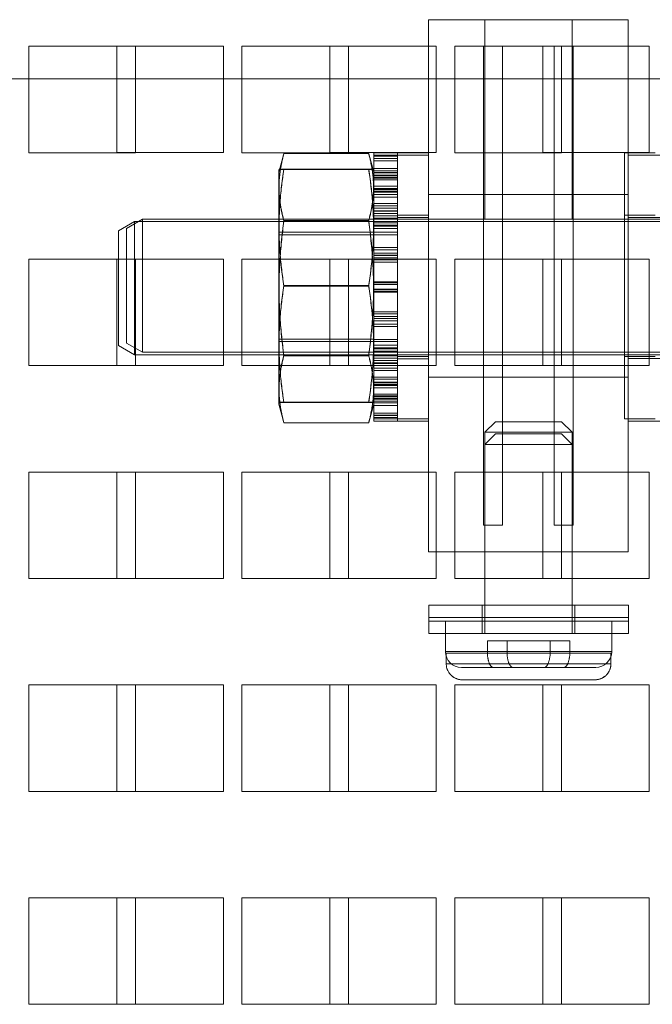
# Model space of a CAD drawing. Header units: inches. Extents: x 1 to 109, y 1 to 85.
# Tile 601 of 656: x 92.222 to 93.212, y 19.581 to 21.123. Entities that reach past the tile are written whole.
import ezdxf

# ---------------------------------------------------------------- set-up
doc = ezdxf.new("R2010")
doc.units = ezdxf.units.IN
doc.header["$MEASUREMENT"] = 0

msp = doc.modelspace()

# ---------------------------------------------------------------- linework, layer by layer
at = {"color": 7, "linetype": 'Continuous', "lineweight": 15, "ltscale": 5}
for p, q in [((93.1744, 21.1231), (92.8619, 21.1231)), ((92.8619, 21.1231), (92.8619, 20.2898)), ((92.9503, 21.1231), (92.9503, 20.8106)), ((92.9503, 21.1231), (92.9503, 20.8106)), ((93.0869, 21.1231), (92.9503, 21.1231)), ((93.0869, 21.1231), (92.9503, 21.1231)), ((93.0869, 20.8106), (93.0869, 21.1231)), ((93.0869, 20.8106), (93.0869, 21.1231)), ((93.1744, 21.1231), (93.1744, 20.2898)), ((92.2366, 21.0814), (92.2366, 20.9148)), ((92.4033, 21.0814), (92.2366, 21.0814)), ((92.3741, 21.0816), (92.5408, 21.0816)), ((92.3741, 20.9149), (92.3741, 21.0816)), ((92.4033, 20.9148), (92.4033, 21.0814)), ((92.5408, 21.0816), (92.5408, 20.9149)), ((92.57, 21.0814), (92.57, 20.9148)), ((92.7366, 21.0814), (92.57, 21.0814)), ((92.7075, 21.0816), (92.8741, 21.0816)), ((92.7075, 20.9149), (92.7075, 21.0816)), ((92.7366, 20.9148), (92.7366, 21.0814)), ((92.8741, 21.0816), (92.8741, 20.9149)), ((92.9033, 21.0814), (92.9033, 20.9148)), ((93.07, 21.0814), (92.9033, 21.0814)), ((92.9778, 21.0814), (92.9478, 21.0814)), ((92.9478, 21.0814), (92.9478, 20.3314)), ((92.9778, 21.0814), (92.9778, 20.3314)), ((93.0408, 21.0816), (93.2075, 21.0816)), ((93.0408, 20.9149), (93.0408, 21.0816)), ((93.0586, 21.0814), (93.0586, 20.3314)), ((93.0886, 21.0814), (93.0586, 21.0814)), ((93.07, 20.9148), (93.07, 21.0814)), ((93.0886, 21.0814), (93.0886, 20.3314)), ((93.2075, 21.0816), (93.2075, 20.9149)), ((91.6725, 21.0306), (96.2558, 21.0306)), ((92.2366, 20.9148), (92.4033, 20.9148)), ((92.5408, 20.9149), (92.3741, 20.9149)), ((92.57, 20.9148), (92.7366, 20.9148)), ((92.6354, 20.913), (92.6278, 20.8844)), ((92.7683, 20.9135), (92.6355, 20.9135)), ((92.8741, 20.9149), (92.7075, 20.9149)), ((92.7761, 20.8844), (92.7684, 20.913)), ((92.7761, 20.8834), (92.7761, 20.9147)), ((92.7761, 20.9147), (92.7761, 20.906)), ((92.8136, 20.9147), (92.7761, 20.9147)), ((92.7761, 20.8798), (92.7761, 20.911)), ((92.7761, 20.911), (92.7761, 20.9022)), ((92.8136, 20.911), (92.7761, 20.911)), ((92.7761, 20.8899), (92.7761, 20.9092)), ((92.7761, 20.8788), (92.7761, 20.9092)), ((92.8136, 20.9092), (92.7761, 20.9092)), ((92.7761, 20.906), (92.7761, 20.876)), ((92.8136, 20.906), (92.7761, 20.906)), ((92.7761, 20.9056), (92.7761, 20.8752)), ((92.7761, 20.8863), (92.7761, 20.9056)), ((92.8136, 20.9056), (92.7761, 20.9056)), ((92.8619, 20.9148), (92.8136, 20.9148)), ((92.8136, 20.9148), (92.8136, 20.4981)), ((92.8136, 20.8834), (92.8136, 20.9147)), ((92.8136, 20.9147), (92.8136, 20.906)), ((92.8619, 20.9111), (92.8136, 20.9111)), ((92.8136, 20.9111), (92.8136, 20.4944)), ((92.8136, 20.8798), (92.8136, 20.911)), ((92.8136, 20.911), (92.8136, 20.9022)), ((92.8136, 20.8899), (92.8136, 20.9092)), ((92.8136, 20.9092), (92.8136, 20.8788)), ((92.8136, 20.906), (92.8136, 20.876)), ((92.8136, 20.8863), (92.8136, 20.9056)), ((92.8136, 20.9056), (92.8136, 20.8752)), ((92.8619, 20.9148), (92.8619, 20.4981)), ((92.8619, 20.9111), (92.8619, 20.4944)), ((92.9033, 20.9148), (93.07, 20.9148)), ((93.2075, 20.9149), (93.0408, 20.9149)), ((93.2169, 20.9148), (93.1686, 20.9148)), ((93.1686, 20.4981), (93.1686, 20.9148)), ((93.1744, 20.4944), (93.1744, 20.9111)), ((93.2786, 20.9111), (93.1744, 20.9111)), ((93.1744, 20.9111), (93.3828, 20.9111)), ((92.7761, 20.9022), (92.7761, 20.8723)), ((92.8136, 20.9022), (92.7761, 20.9022)), ((92.7761, 20.8624), (92.7761, 20.8899)), ((92.8136, 20.8899), (92.7761, 20.8899)), ((92.8136, 20.9022), (92.8136, 20.8723)), ((92.8136, 20.8624), (92.8136, 20.8899)), ((92.628, 20.8889), (92.6278, 20.8881)), ((92.6278, 20.8881), (92.6278, 20.5248)), ((92.6278, 20.5211), (92.6278, 20.8844)), ((92.7683, 20.8893), (92.6355, 20.8893)), ((92.7683, 20.8886), (92.6355, 20.8886)), ((92.7761, 20.8881), (92.7759, 20.8889)), ((92.7761, 20.8881), (92.7761, 20.5248)), ((92.7761, 20.8588), (92.7761, 20.8863)), ((92.8136, 20.8863), (92.7761, 20.8863)), ((92.7761, 20.5211), (92.7761, 20.8844)), ((92.7761, 20.8836), (92.7761, 20.8493)), ((92.7761, 20.8571), (92.7761, 20.8836)), ((92.8136, 20.8836), (92.7761, 20.8836)), ((92.8136, 20.8835), (92.7761, 20.8835)), ((92.7761, 20.8788), (92.7761, 20.8835)), ((92.7761, 20.8834), (92.8136, 20.8834)), ((92.8136, 20.8799), (92.7761, 20.8799)), ((92.7761, 20.8533), (92.7761, 20.8799)), ((92.7761, 20.8799), (92.7761, 20.8454)), ((92.7761, 20.8752), (92.7761, 20.8799)), ((92.8136, 20.8799), (92.7761, 20.8799)), ((92.8136, 20.8798), (92.7761, 20.8798)), ((92.8136, 20.8788), (92.7761, 20.8788)), ((92.7761, 20.876), (92.7761, 20.8571)), ((92.8136, 20.876), (92.7761, 20.876)), ((92.8136, 20.8752), (92.7761, 20.8752)), ((92.8136, 20.8588), (92.8136, 20.8863)), ((92.8136, 20.8571), (92.8136, 20.8836)), ((92.8136, 20.8836), (92.8136, 20.8493)), ((92.8136, 20.8788), (92.8136, 20.8835)), ((92.8136, 20.8533), (92.8136, 20.8799)), ((92.8136, 20.8799), (92.8136, 20.8454)), ((92.8136, 20.8752), (92.8136, 20.8799)), ((92.8136, 20.876), (92.8136, 20.8571)), ((92.7761, 20.8723), (92.7761, 20.8533)), ((92.8136, 20.8723), (92.7761, 20.8723)), ((92.7761, 20.8354), (92.7761, 20.8624)), ((92.8136, 20.8624), (92.7761, 20.8624)), ((92.7761, 20.8588), (92.7761, 20.8318)), ((92.7761, 20.8588), (92.8136, 20.8588)), ((92.8136, 20.8723), (92.8136, 20.8533)), ((92.8136, 20.8354), (92.8136, 20.8624)), ((92.8136, 20.8588), (92.8136, 20.8318)), ((92.7761, 20.816), (92.7761, 20.8581)), ((92.7761, 20.8581), (92.7761, 20.8354)), ((92.8136, 20.8581), (92.7761, 20.8581)), ((92.8136, 20.8571), (92.7761, 20.8571)), ((92.7761, 20.8125), (92.7761, 20.8546)), ((92.7761, 20.8318), (92.7761, 20.8546)), ((92.8136, 20.8546), (92.7761, 20.8546)), ((92.7761, 20.8533), (92.8136, 20.8533)), ((92.7761, 20.8493), (92.7761, 20.8278)), ((92.8136, 20.8493), (92.7761, 20.8493)), ((92.7761, 20.8454), (92.7761, 20.824)), ((92.8136, 20.8454), (92.7761, 20.8454)), ((92.8136, 20.8581), (92.8136, 20.8354)), ((92.8136, 20.816), (92.8136, 20.8581)), ((92.8136, 20.8125), (92.8136, 20.8546)), ((92.8136, 20.8546), (92.8136, 20.8318)), ((92.8136, 20.8493), (92.8136, 20.8278)), ((92.8136, 20.8454), (92.8136, 20.824)), ((93.1744, 20.8494), (92.8619, 20.8494)), ((93.1744, 20.8494), (92.8619, 20.8494)), ((92.8619, 20.8493), (92.8619, 20.5635)), ((92.8619, 20.8493), (92.8619, 20.5635)), ((93.1744, 20.5635), (93.1744, 20.8493)), ((93.1744, 20.5635), (93.1744, 20.8493)), ((92.8136, 20.8354), (92.7761, 20.8354)), ((92.8136, 20.8318), (92.7761, 20.8318)), ((92.7761, 20.8278), (92.7761, 20.7903)), ((92.8136, 20.8278), (92.7761, 20.8278)), ((92.7761, 20.824), (92.7761, 20.7865)), ((92.8136, 20.824), (92.7761, 20.824)), ((92.8136, 20.8235), (92.7761, 20.8235)), ((92.7761, 20.8235), (92.7761, 20.5894)), ((92.8136, 20.8199), (92.7761, 20.8199)), ((92.7761, 20.8198), (92.7761, 20.5857)), ((92.7761, 20.7996), (92.7761, 20.816)), ((92.8136, 20.816), (92.7761, 20.816)), ((92.8136, 20.8278), (92.8136, 20.7903)), ((92.8136, 20.824), (92.8136, 20.7865)), ((92.8136, 20.5894), (92.8136, 20.8235)), ((92.8136, 20.5857), (92.8136, 20.8198)), ((92.8619, 20.8173), (92.8136, 20.8173)), ((92.8136, 20.8173), (92.8136, 20.5956)), ((92.8136, 20.7996), (92.8136, 20.816)), ((92.8619, 20.8136), (92.8136, 20.8136)), ((92.8136, 20.8136), (92.8136, 20.5919)), ((92.8619, 20.8173), (92.8619, 20.5956)), ((92.8619, 20.8136), (92.8619, 20.5919)), ((93.2169, 20.8173), (93.1686, 20.8173)), ((93.1686, 20.5956), (93.1686, 20.8173)), ((93.2786, 20.8132), (93.1744, 20.8132)), ((93.1744, 20.8132), (93.1744, 20.5924)), ((92.4019, 20.8069), (92.3769, 20.7925)), ((92.4144, 20.8106), (92.3894, 20.7962)), ((93.3144, 20.8069), (92.4019, 20.8069)), ((92.4019, 20.8069), (92.4019, 20.5986)), ((93.6394, 20.8106), (92.4144, 20.8106)), ((92.4144, 20.6023), (92.4144, 20.8106)), ((92.7683, 20.8089), (92.6355, 20.8089)), ((92.7683, 20.8074), (92.6355, 20.8074)), ((92.7761, 20.796), (92.7761, 20.8125)), ((92.8136, 20.8125), (92.7761, 20.8125)), ((92.7761, 20.7903), (92.7761, 20.8051)), ((92.7761, 20.8051), (92.7761, 20.7543)), ((92.8136, 20.8051), (92.7761, 20.8051)), ((92.7761, 20.7865), (92.7761, 20.8013)), ((92.7761, 20.8013), (92.7761, 20.7504)), ((92.8136, 20.8013), (92.7761, 20.8013)), ((92.7761, 20.7574), (92.7761, 20.7996)), ((92.8136, 20.7996), (92.7761, 20.7996)), ((92.8136, 20.796), (92.8136, 20.8125)), ((92.8136, 20.7903), (92.8136, 20.8051)), ((92.8136, 20.8051), (92.8136, 20.7543)), ((92.8136, 20.7865), (92.8136, 20.8013)), ((92.8136, 20.8013), (92.8136, 20.7504)), ((92.8136, 20.7574), (92.8136, 20.7996)), ((93.0869, 20.8106), (92.9503, 20.8106)), ((93.0869, 20.8106), (92.9503, 20.8106)), ((92.3769, 20.6131), (92.3769, 20.7925)), ((92.3894, 20.7962), (92.3894, 20.6167)), ((92.7761, 20.7902), (92.6278, 20.7902)), ((92.6278, 20.7902), (92.6278, 20.6227)), ((92.7761, 20.7865), (92.6278, 20.7865)), ((92.6278, 20.7865), (92.6278, 20.619)), ((92.7761, 20.7539), (92.7761, 20.796)), ((92.8136, 20.796), (92.7761, 20.796)), ((92.7761, 20.7903), (92.8136, 20.7903)), ((92.7761, 20.6227), (92.7761, 20.7902)), ((92.7761, 20.619), (92.7761, 20.7865)), ((92.8136, 20.7865), (92.7761, 20.7865)), ((92.8136, 20.7539), (92.8136, 20.796)), ((92.7761, 20.7127), (92.7761, 20.7664)), ((92.7761, 20.7664), (92.7761, 20.7574)), ((92.8136, 20.7664), (92.7761, 20.7664)), ((92.8136, 20.7664), (92.8136, 20.7574)), ((92.8136, 20.7127), (92.8136, 20.7664)), ((92.7761, 20.7092), (92.7761, 20.7629)), ((92.7761, 20.7629), (92.7761, 20.7539)), ((92.8136, 20.7629), (92.7761, 20.7629)), ((92.8136, 20.7574), (92.7761, 20.7574)), ((92.7761, 20.7543), (92.7761, 20.7471)), ((92.8136, 20.7543), (92.7761, 20.7543)), ((92.8136, 20.7539), (92.7761, 20.7539)), ((92.8136, 20.7092), (92.8136, 20.7629)), ((92.8136, 20.7629), (92.8136, 20.7539)), ((92.8136, 20.7543), (92.8136, 20.7471)), ((92.2366, 20.7481), (92.2366, 20.5814)), ((92.4033, 20.7481), (92.2366, 20.7481)), ((92.3741, 20.7483), (92.5408, 20.7483)), ((92.3741, 20.5816), (92.3741, 20.7483)), ((92.4033, 20.5814), (92.4033, 20.7481)), ((92.5408, 20.7483), (92.5408, 20.5816)), ((92.57, 20.7481), (92.57, 20.5814)), ((92.7366, 20.7481), (92.57, 20.7481)), ((92.7075, 20.5816), (92.7075, 20.7483)), ((92.7075, 20.7483), (92.8741, 20.7483)), ((92.7366, 20.5814), (92.7366, 20.7481)), ((92.7761, 20.7504), (92.7761, 20.7433)), ((92.8136, 20.7504), (92.7761, 20.7504)), ((92.7761, 20.7471), (92.7761, 20.7011)), ((92.8136, 20.7471), (92.7761, 20.7471)), ((92.7761, 20.7433), (92.7761, 20.6973)), ((92.8136, 20.7433), (92.7761, 20.7433)), ((92.8136, 20.7504), (92.8136, 20.7433)), ((92.8136, 20.7471), (92.8136, 20.7011)), ((92.8136, 20.7433), (92.8136, 20.6973)), ((92.8741, 20.7483), (92.8741, 20.5816)), ((92.9033, 20.7481), (92.9033, 20.5814)), ((93.07, 20.7481), (92.9033, 20.7481)), ((93.0408, 20.7483), (93.2075, 20.7483)), ((93.0408, 20.5816), (93.0408, 20.7483)), ((93.07, 20.5814), (93.07, 20.7481)), ((93.2075, 20.7483), (93.2075, 20.5816)), ((92.7683, 20.7071), (92.6355, 20.7071)), ((92.7683, 20.7058), (92.6355, 20.7058)), ((92.7761, 20.7118), (92.7761, 20.7127)), ((92.8136, 20.7127), (92.7761, 20.7127)), ((92.7761, 20.6658), (92.7761, 20.7118)), ((92.8136, 20.7118), (92.7761, 20.7118)), ((92.7761, 20.7083), (92.7761, 20.7092)), ((92.8136, 20.7092), (92.7761, 20.7092)), ((92.7761, 20.6623), (92.7761, 20.7083)), ((92.8136, 20.7083), (92.7761, 20.7083)), ((92.8136, 20.7118), (92.8136, 20.7127)), ((92.8136, 20.6658), (92.8136, 20.7118)), ((92.8136, 20.7083), (92.8136, 20.7092)), ((92.8136, 20.6623), (92.8136, 20.7083)), ((92.7761, 20.7011), (92.7761, 20.7002)), ((92.8136, 20.7011), (92.7761, 20.7011)), ((92.7761, 20.7002), (92.7761, 20.6465)), ((92.8136, 20.7002), (92.7761, 20.7002)), ((92.7761, 20.6973), (92.7761, 20.6963)), ((92.8136, 20.6973), (92.7761, 20.6973)), ((92.7761, 20.6963), (92.7761, 20.6426)), ((92.8136, 20.6963), (92.7761, 20.6963)), ((92.8136, 20.7011), (92.8136, 20.7002)), ((92.8136, 20.7002), (92.8136, 20.6465)), ((92.8136, 20.6973), (92.8136, 20.6963)), ((92.8136, 20.6963), (92.8136, 20.6426)), ((92.7761, 20.6586), (92.7761, 20.6658)), ((92.8136, 20.6658), (92.7761, 20.6658)), ((92.7761, 20.6551), (92.7761, 20.6623)), ((92.8136, 20.6623), (92.7761, 20.6623)), ((92.7761, 20.6077), (92.7761, 20.6586)), ((92.8136, 20.6586), (92.7761, 20.6586)), ((92.8136, 20.6586), (92.8136, 20.6658)), ((92.8136, 20.6551), (92.8136, 20.6623)), ((92.8136, 20.6077), (92.8136, 20.6586)), ((92.7761, 20.6465), (92.7761, 20.6555)), ((92.7761, 20.6555), (92.7761, 20.6133)), ((92.8136, 20.6555), (92.7761, 20.6555)), ((92.7761, 20.6043), (92.7761, 20.6551)), ((92.8136, 20.6551), (92.7761, 20.6551)), ((92.7761, 20.6426), (92.7761, 20.6516)), ((92.7761, 20.6516), (92.7761, 20.6095)), ((92.8136, 20.6516), (92.7761, 20.6516)), ((92.8136, 20.6465), (92.7761, 20.6465)), ((92.8136, 20.6465), (92.8136, 20.6555)), ((92.8136, 20.6555), (92.8136, 20.6133)), ((92.8136, 20.6043), (92.8136, 20.6551)), ((92.8136, 20.6516), (92.8136, 20.6095)), ((92.8136, 20.6426), (92.8136, 20.6516)), ((92.8136, 20.6426), (92.7761, 20.6426)), ((92.3769, 20.613), (92.4019, 20.5986)), ((92.3894, 20.6167), (92.4144, 20.6023)), ((92.6278, 20.6227), (92.7761, 20.6227)), ((92.6278, 20.619), (92.7761, 20.619)), ((92.7761, 20.585), (92.7761, 20.6225)), ((92.7761, 20.6225), (92.7761, 20.6077)), ((92.8136, 20.6225), (92.7761, 20.6225)), ((92.7761, 20.619), (92.7761, 20.6043)), ((92.7761, 20.5815), (92.7761, 20.619)), ((92.8136, 20.619), (92.7761, 20.619)), ((92.7761, 20.6133), (92.7761, 20.5969)), ((92.8136, 20.6133), (92.7761, 20.6133)), ((92.8136, 20.6225), (92.8136, 20.6077)), ((92.8136, 20.585), (92.8136, 20.6225)), ((92.8136, 20.5815), (92.8136, 20.619)), ((92.8136, 20.619), (92.8136, 20.6043)), ((92.8136, 20.6133), (92.8136, 20.5969)), ((92.4019, 20.5986), (93.3144, 20.5986)), ((92.4144, 20.6023), (93.6394, 20.6023)), ((92.7683, 20.5981), (92.6355, 20.5981)), ((92.7761, 20.6095), (92.7761, 20.593)), ((92.8136, 20.6095), (92.7761, 20.6095)), ((92.8136, 20.6077), (92.7761, 20.6077)), ((92.8136, 20.6043), (92.7761, 20.6043)), ((92.7761, 20.5969), (92.7761, 20.5548)), ((92.8136, 20.5969), (92.7761, 20.5969)), ((92.8136, 20.6095), (92.8136, 20.593)), ((92.8136, 20.5969), (92.8136, 20.5548)), ((92.2366, 20.5814), (92.4033, 20.5814)), ((92.5408, 20.5816), (92.3741, 20.5816)), ((92.57, 20.5814), (92.7366, 20.5814)), ((92.7683, 20.5966), (92.6355, 20.5966)), ((92.8741, 20.5816), (92.7075, 20.5816)), ((92.7761, 20.593), (92.7761, 20.551)), ((92.8136, 20.593), (92.7761, 20.593)), ((92.7761, 20.5894), (92.8136, 20.5894)), ((92.7761, 20.5857), (92.8136, 20.5857)), ((92.7761, 20.5636), (92.7761, 20.585)), ((92.8136, 20.585), (92.7761, 20.585)), ((92.7761, 20.5601), (92.7761, 20.5815)), ((92.8136, 20.5815), (92.7761, 20.5815)), ((92.8136, 20.5956), (92.8619, 20.5956)), ((92.8136, 20.593), (92.8136, 20.551)), ((92.8136, 20.5919), (92.8619, 20.5919)), ((92.8136, 20.5636), (92.8136, 20.585)), ((92.8136, 20.5601), (92.8136, 20.5815)), ((92.9033, 20.5814), (93.07, 20.5814)), ((93.2075, 20.5816), (93.0408, 20.5816)), ((93.1686, 20.5956), (93.2169, 20.5956)), ((93.1744, 20.5924), (93.2786, 20.5924)), ((92.7761, 20.5548), (92.7761, 20.5775)), ((92.7761, 20.5775), (92.7761, 20.5505)), ((92.8136, 20.5775), (92.7761, 20.5775)), ((92.7761, 20.551), (92.7761, 20.5737)), ((92.7761, 20.5737), (92.7761, 20.5467)), ((92.8136, 20.5737), (92.7761, 20.5737)), ((92.8136, 20.5548), (92.8136, 20.5775)), ((92.8136, 20.5775), (92.8136, 20.5505)), ((92.8136, 20.551), (92.8136, 20.5737)), ((92.8136, 20.5737), (92.8136, 20.5467)), ((92.7761, 20.5292), (92.7761, 20.5636)), ((92.8136, 20.5636), (92.7761, 20.5636)), ((92.7761, 20.5257), (92.7761, 20.5601)), ((92.8136, 20.5601), (92.7761, 20.5601)), ((92.7761, 20.5558), (92.7761, 20.5292)), ((92.7761, 20.5368), (92.7761, 20.5558)), ((92.8136, 20.5558), (92.7761, 20.5558)), ((92.8136, 20.5548), (92.7761, 20.5548)), ((92.7761, 20.5332), (92.7761, 20.5522)), ((92.7761, 20.5522), (92.7761, 20.5257)), ((92.8136, 20.5522), (92.7761, 20.5522)), ((92.8136, 20.551), (92.7761, 20.551)), ((92.7761, 20.5505), (92.7761, 20.523)), ((92.8136, 20.5505), (92.7761, 20.5505)), ((92.8136, 20.5292), (92.8136, 20.5636)), ((92.8136, 20.5257), (92.8136, 20.5601)), ((92.8136, 20.5368), (92.8136, 20.5558)), ((92.8136, 20.5558), (92.8136, 20.5292)), ((92.8136, 20.5332), (92.8136, 20.5522)), ((92.8136, 20.5522), (92.8136, 20.5257)), ((92.8136, 20.5505), (92.8136, 20.523)), ((92.8619, 20.5635), (93.1744, 20.5635)), ((92.8619, 20.5635), (93.1744, 20.5635)), ((92.7761, 20.5467), (92.7761, 20.5192)), ((92.8136, 20.5467), (92.7761, 20.5467)), ((92.7761, 20.5069), (92.7761, 20.5368)), ((92.8136, 20.5368), (92.7761, 20.5368)), ((92.8136, 20.5467), (92.8136, 20.5192)), ((92.8136, 20.5069), (92.8136, 20.5368)), ((92.6278, 20.5248), (92.628, 20.5239)), ((92.6278, 20.5211), (92.6354, 20.4925)), ((92.7683, 20.5243), (92.6355, 20.5243)), ((92.7683, 20.5236), (92.6355, 20.5236)), ((92.7684, 20.4925), (92.7761, 20.5211)), ((92.7759, 20.5239), (92.7761, 20.5248)), ((92.7761, 20.5341), (92.7761, 20.5294)), ((92.7761, 20.5037), (92.7761, 20.5341)), ((92.8136, 20.5341), (92.7761, 20.5341)), ((92.7761, 20.5033), (92.7761, 20.5332)), ((92.8136, 20.5332), (92.7761, 20.5332)), ((92.7761, 20.5), (92.7761, 20.5304)), ((92.7761, 20.5304), (92.7761, 20.5257)), ((92.8136, 20.5304), (92.7761, 20.5304)), ((92.7761, 20.5294), (92.8136, 20.5294)), ((92.7761, 20.5294), (92.7761, 20.4982)), ((92.8136, 20.5294), (92.7761, 20.5294)), ((92.8136, 20.5292), (92.7761, 20.5292)), ((92.7761, 20.5258), (92.7761, 20.4945)), ((92.8136, 20.5258), (92.7761, 20.5258)), ((92.7761, 20.5257), (92.8136, 20.5257)), ((92.8136, 20.5257), (92.7761, 20.5257)), ((92.7761, 20.523), (92.7761, 20.5037)), ((92.8136, 20.523), (92.7761, 20.523)), ((92.8136, 20.5037), (92.8136, 20.5341)), ((92.8136, 20.5341), (92.8136, 20.5294)), ((92.8136, 20.5033), (92.8136, 20.5332)), ((92.8136, 20.5), (92.8136, 20.5304)), ((92.8136, 20.5304), (92.8136, 20.5257)), ((92.8136, 20.5294), (92.8136, 20.4982)), ((92.8136, 20.5258), (92.8136, 20.4945)), ((92.8136, 20.523), (92.8136, 20.5037)), ((92.7761, 20.5192), (92.7761, 20.5)), ((92.8136, 20.5192), (92.7761, 20.5192)), ((92.7761, 20.4982), (92.7761, 20.5069)), ((92.8136, 20.5069), (92.7761, 20.5069)), ((92.8136, 20.5192), (92.8136, 20.5)), ((92.8136, 20.4982), (92.8136, 20.5069)), ((92.7683, 20.492), (92.6355, 20.492)), ((92.8136, 20.5037), (92.7761, 20.5037)), ((92.7761, 20.4945), (92.7761, 20.5033)), ((92.8136, 20.5033), (92.7761, 20.5033)), ((92.8136, 20.5), (92.7761, 20.5)), ((92.8136, 20.4982), (92.7761, 20.4982)), ((92.8136, 20.4945), (92.7761, 20.4945)), ((92.8136, 20.4945), (92.8136, 20.5033)), ((92.8136, 20.4981), (92.8619, 20.4981)), ((92.8136, 20.4944), (92.8619, 20.4944)), ((92.9669, 20.4937), (92.9503, 20.4771)), ((93.0703, 20.4937), (92.9669, 20.4937)), ((93.0869, 20.4771), (93.0703, 20.4937)), ((93.1686, 20.4981), (93.2169, 20.4981)), ((93.2786, 20.4944), (93.1744, 20.4944)), ((93.3828, 20.4944), (93.1744, 20.4944)), ((92.9503, 20.4771), (92.9503, 20.1812)), ((92.9503, 20.4771), (93.0869, 20.4771)), ((92.9669, 20.4746), (92.9503, 20.4579)), ((93.0703, 20.4746), (92.9669, 20.4746)), ((93.0869, 20.4579), (93.0703, 20.4746)), ((93.0869, 20.1812), (93.0869, 20.4771)), ((92.9503, 20.4579), (92.9503, 20.1621)), ((92.9503, 20.4579), (93.0869, 20.4579)), ((93.0869, 20.1621), (93.0869, 20.4579)), ((92.2366, 20.4148), (92.2366, 20.2481)), ((92.4033, 20.4148), (92.2366, 20.4148)), ((92.3741, 20.4149), (92.5408, 20.4149)), ((92.3741, 20.2483), (92.3741, 20.4149)), ((92.4033, 20.2481), (92.4033, 20.4148)), ((92.5408, 20.4149), (92.5408, 20.2483)), ((92.57, 20.4148), (92.57, 20.2481)), ((92.7366, 20.4148), (92.57, 20.4148)), ((92.7075, 20.4149), (92.8741, 20.4149)), ((92.7075, 20.2483), (92.7075, 20.4149)), ((92.7366, 20.2481), (92.7366, 20.4148)), ((92.8741, 20.4149), (92.8741, 20.2483)), ((92.9033, 20.4148), (92.9033, 20.2481)), ((93.07, 20.4148), (92.9033, 20.4148)), ((93.0408, 20.4149), (93.2075, 20.4149)), ((93.0408, 20.2483), (93.0408, 20.4149)), ((93.07, 20.2481), (93.07, 20.4148)), ((93.2075, 20.4149), (93.2075, 20.2483)), ((92.9778, 20.3314), (92.9478, 20.3314)), ((93.0886, 20.3314), (93.0586, 20.3314)), ((92.8619, 20.2898), (93.1744, 20.2898)), ((92.2366, 20.2481), (92.4033, 20.2481)), ((92.5408, 20.2483), (92.3741, 20.2483)), ((92.57, 20.2481), (92.7366, 20.2481)), ((92.8741, 20.2483), (92.7075, 20.2483)), ((92.9033, 20.2481), (93.07, 20.2481)), ((93.2075, 20.2483), (93.0408, 20.2483)), ((92.8623, 20.2062), (92.8623, 20.1812)), ((93.1748, 20.2062), (92.8623, 20.2062)), ((92.9461, 20.2062), (92.9461, 20.1812)), ((93.0911, 20.2062), (92.9461, 20.2062)), ((93.0911, 20.1812), (93.0911, 20.2062)), ((93.1748, 20.1812), (93.1748, 20.2062)), ((92.8623, 20.1871), (92.8623, 20.1621)), ((93.1748, 20.1871), (92.8623, 20.1871)), ((93.1748, 20.1812), (92.8623, 20.1812)), ((92.8886, 20.1812), (92.8886, 20.1337)), ((93.1486, 20.1812), (92.8886, 20.1812)), ((92.9461, 20.1871), (92.9461, 20.1621)), ((93.0911, 20.1871), (92.9461, 20.1871)), ((93.0911, 20.1812), (92.9461, 20.1812)), ((93.0869, 20.1812), (92.9503, 20.1812)), ((93.0911, 20.1621), (93.0911, 20.1871)), ((93.1486, 20.1337), (93.1486, 20.1812)), ((93.1748, 20.1621), (93.1748, 20.1871)), ((93.1748, 20.1621), (92.8623, 20.1621)), ((92.8886, 20.1621), (92.8886, 20.1312)), ((93.1486, 20.1621), (92.8886, 20.1621)), ((93.0911, 20.1621), (92.9461, 20.1621)), ((93.0869, 20.1621), (92.9503, 20.1621)), ((92.954, 20.1337), (92.954, 20.1504)), ((92.954, 20.1504), (93.0524, 20.1504)), ((92.9848, 20.1504), (92.954, 20.1504)), ((92.9848, 20.1504), (92.9848, 20.1337)), ((93.0832, 20.1504), (92.9848, 20.1504)), ((93.0524, 20.1504), (93.0832, 20.1504)), ((93.0524, 20.1504), (93.0524, 20.1337)), ((93.0832, 20.1337), (93.0832, 20.1504)), ((93.1486, 20.1312), (93.1486, 20.1621)), ((93.0524, 20.1337), (92.8886, 20.1337)), ((92.8897, 20.1312), (92.8886, 20.1312)), ((92.8897, 20.1146), (92.8897, 20.1312)), ((92.8897, 20.1312), (93.1475, 20.1312)), ((92.9848, 20.1337), (93.1486, 20.1337)), ((93.1475, 20.1146), (93.1475, 20.1312)), ((93.1475, 20.1312), (93.1486, 20.1312)), ((93.1475, 20.1146), (92.8897, 20.1146)), ((92.8897, 20.1146), (93.1475, 20.1146)), ((93.0428, 20.1087), (92.9136, 20.1087)), ((92.9636, 20.1087), (93.0428, 20.1087)), ((92.9944, 20.1087), (93.1236, 20.1087)), ((93.0736, 20.1087), (92.9944, 20.1087)), ((92.9149, 20.0896), (93.1223, 20.0896)), ((92.9149, 20.0896), (93.1223, 20.0896)), ((93.1223, 20.0896), (92.9149, 20.0896)), ((92.2366, 20.0814), (92.2366, 19.9148)), ((92.4033, 20.0814), (92.2366, 20.0814)), ((92.3741, 20.0816), (92.5408, 20.0816)), ((92.3741, 19.9149), (92.3741, 20.0816)), ((92.4033, 19.9148), (92.4033, 20.0814)), ((92.5408, 20.0816), (92.5408, 19.9149)), ((92.57, 20.0814), (92.57, 19.9148)), ((92.7366, 20.0814), (92.57, 20.0814)), ((92.7075, 20.0816), (92.8741, 20.0816)), ((92.7075, 19.9149), (92.7075, 20.0816)), ((92.7366, 19.9148), (92.7366, 20.0814)), ((92.8741, 20.0816), (92.8741, 19.9149)), ((92.9033, 20.0814), (92.9033, 19.9148)), ((93.07, 20.0814), (92.9033, 20.0814)), ((93.0408, 20.0816), (93.2075, 20.0816)), ((93.0408, 19.9149), (93.0408, 20.0816)), ((93.07, 19.9148), (93.07, 20.0814)), ((93.2075, 20.0816), (93.2075, 19.9149)), ((92.2366, 19.9148), (92.4033, 19.9148)), ((92.5408, 19.9149), (92.3741, 19.9149)), ((92.57, 19.9148), (92.7366, 19.9148)), ((92.8741, 19.9149), (92.7075, 19.9149)), ((92.9033, 19.9148), (93.07, 19.9148)), ((93.2075, 19.9149), (93.0408, 19.9149)), ((92.2366, 19.7481), (92.2366, 19.5814)), ((92.4033, 19.7481), (92.2366, 19.7481)), ((92.3741, 19.7483), (92.5408, 19.7483)), ((92.3741, 19.5816), (92.3741, 19.7483)), ((92.4033, 19.5814), (92.4033, 19.7481)), ((92.5408, 19.7483), (92.5408, 19.5816)), ((92.57, 19.7481), (92.57, 19.5814)), ((92.7366, 19.7481), (92.57, 19.7481)), ((92.7075, 19.7483), (92.8741, 19.7483)), ((92.7075, 19.5816), (92.7075, 19.7483)), ((92.7366, 19.5814), (92.7366, 19.7481)), ((92.8741, 19.7483), (92.8741, 19.5816)), ((92.9033, 19.7481), (92.9033, 19.5814)), ((93.07, 19.7481), (92.9033, 19.7481)), ((93.0408, 19.7483), (93.2075, 19.7483)), ((93.0408, 19.5816), (93.0408, 19.7483)), ((93.07, 19.5814), (93.07, 19.7481)), ((93.2075, 19.7483), (93.2075, 19.5816)), ((92.2366, 19.5814), (92.4033, 19.5814)), ((92.5408, 19.5816), (92.3741, 19.5816)), ((92.57, 19.5814), (92.7366, 19.5814)), ((92.8741, 19.5816), (92.7075, 19.5816)), ((92.9033, 19.5814), (93.07, 19.5814)), ((93.2075, 19.5816), (93.0408, 19.5816))]:
    msp.add_line(p, q, dxfattribs=at)
at = {"color": 7, "linetype": 'Continuous', "lineweight": 15, "ltscale": 25}
for centre, start, end in [((92.9136, 20.1337), 180, 270), ((93.1236, 20.1337), 270, 0)]:
    msp.add_arc(centre, 0.025, start, end, dxfattribs=at)
at = {"color": 7, "linetype": 'Continuous', "lineweight": 15, "ltscale": 5}
for points, knots in [([(92.6355, 20.8074), (92.6348, 20.8103), (92.6333, 20.8161), (92.6315, 20.8248), (92.63, 20.8335), (92.629, 20.8413), (92.6284, 20.8482), (92.6281, 20.854), (92.6279, 20.8599), (92.628, 20.8658), (92.6283, 20.8716), (92.6288, 20.8779), (92.6296, 20.8846), (92.6307, 20.8919), (92.6321, 20.8991), (92.6337, 20.9063), (92.6349, 20.9111), (92.6355, 20.9135)], [0, 0, 0, 0, 0.0823986, 0.1648133, 0.2472219, 0.329612, 0.3848089, 0.4400095, 0.495206, 0.5499534, 0.6047047, 0.6594524, 0.7275486, 0.795659, 0.8637784, 0.9318969, 1, 1, 1, 1]), ([(92.6355, 20.9135), (92.6349, 20.911), (92.6336, 20.906), (92.632, 20.8988), (92.6307, 20.892), (92.6297, 20.8855), (92.6289, 20.8791), (92.6283, 20.8723), (92.628, 20.8653), (92.628, 20.858), (92.6282, 20.8508), (92.6289, 20.8435), (92.6298, 20.8361), (92.6309, 20.829), (92.6323, 20.8221), (92.6338, 20.8155), (92.635, 20.8111), (92.6355, 20.8089)], [0, 0, 0, 0, 0.072073, 0.144146, 0.206003, 0.267869, 0.329733, 0.391588, 0.460734, 0.529887, 0.599032, 0.669024, 0.739024, 0.809019, 0.872677, 0.93634, 1, 1, 1, 1]), ([(92.7683, 20.9135), (92.769, 20.9106), (92.7705, 20.9048), (92.7724, 20.8961), (92.7739, 20.8873), (92.7749, 20.8795), (92.7755, 20.8727), (92.7758, 20.8668), (92.7759, 20.861), (92.7758, 20.8551), (92.7755, 20.8493), (92.775, 20.843), (92.7742, 20.8362), (92.7731, 20.829), (92.7717, 20.8218), (92.7702, 20.8146), (92.7689, 20.8098), (92.7683, 20.8074)], [0, 0, 0, 0, 0.082399, 0.164813, 0.247222, 0.329612, 0.384809, 0.440009, 0.495206, 0.549953, 0.604704, 0.659452, 0.727548, 0.795659, 0.863778, 0.931897, 1, 1, 1, 1]), ([(92.7683, 20.8089), (92.769, 20.8114), (92.7703, 20.8164), (92.7719, 20.8235), (92.7731, 20.8304), (92.7742, 20.8368), (92.775, 20.8433), (92.7755, 20.8501), (92.7759, 20.8571), (92.7759, 20.8643), (92.7756, 20.8716), (92.775, 20.8789), (92.7741, 20.8863), (92.7729, 20.8934), (92.7716, 20.9002), (92.77, 20.9069), (92.7689, 20.9113), (92.7683, 20.9135)], [0, 0, 0, 0, 0.072073, 0.144146, 0.206003, 0.267869, 0.329733, 0.391588, 0.460734, 0.529887, 0.599032, 0.669024, 0.739024, 0.809019, 0.872677, 0.93634, 1, 1, 1, 1]), ([(92.6355, 20.8886), (92.6349, 20.8886), (92.6337, 20.8886), (92.6321, 20.8887), (92.6308, 20.8887), (92.6296, 20.8888), (92.6287, 20.8888), (92.6281, 20.8889), (92.6279, 20.8889), (92.6281, 20.889), (92.6285, 20.889), (92.6293, 20.8891), (92.6303, 20.8891), (92.6315, 20.8892), (92.6329, 20.8892), (92.6342, 20.8892), (92.6351, 20.8892), (92.6355, 20.8893)], [0, 0, 0, 0, 0.066947, 0.133902, 0.200854, 0.267797, 0.343614, 0.419441, 0.495256, 0.564827, 0.634405, 0.703977, 0.770811, 0.83765, 0.904486, 0.952243, 1, 1, 1, 1]), ([(92.6355, 20.8893), (92.6348, 20.8843), (92.6333, 20.8743), (92.6315, 20.8593), (92.63, 20.8443), (92.629, 20.831), (92.6284, 20.8192), (92.6281, 20.8091), (92.6279, 20.7991), (92.628, 20.789), (92.6283, 20.779), (92.6288, 20.7682), (92.6296, 20.7566), (92.6307, 20.7442), (92.6321, 20.7318), (92.6337, 20.7194), (92.6349, 20.7112), (92.6355, 20.7071)], [0, 0, 0, 0, 0.082399, 0.164813, 0.247222, 0.329612, 0.384809, 0.440009, 0.495206, 0.549953, 0.604704, 0.659452, 0.727548, 0.795659, 0.863778, 0.931897, 1, 1, 1, 1]), ([(92.6355, 20.7058), (92.6348, 20.7108), (92.6333, 20.7208), (92.6315, 20.7358), (92.63, 20.7509), (92.629, 20.7643), (92.6284, 20.7761), (92.6281, 20.7862), (92.6279, 20.7963), (92.628, 20.8063), (92.6283, 20.8164), (92.6288, 20.8272), (92.6296, 20.8389), (92.6307, 20.8514), (92.6321, 20.8638), (92.6337, 20.8762), (92.6349, 20.8845), (92.6355, 20.8886)], [0, 0, 0, 0, 0.082399, 0.164813, 0.247222, 0.329612, 0.384809, 0.440009, 0.495206, 0.549953, 0.604705, 0.659452, 0.727549, 0.795659, 0.863778, 0.931897, 1, 1, 1, 1]), ([(92.7683, 20.8893), (92.7689, 20.8892), (92.7701, 20.8892), (92.7717, 20.8892), (92.7731, 20.8891), (92.7742, 20.8891), (92.7751, 20.889), (92.7757, 20.889), (92.7759, 20.8889), (92.7758, 20.8889), (92.7753, 20.8888), (92.7746, 20.8888), (92.7736, 20.8888), (92.7723, 20.8887), (92.771, 20.8887), (92.7696, 20.8886), (92.7687, 20.8886), (92.7683, 20.8886)], [0, 0, 0, 0, 0.0669468, 0.1339018, 0.200854, 0.2677972, 0.3436144, 0.4194405, 0.4952561, 0.5648266, 0.6344053, 0.7039769, 0.7708107, 0.8376503, 0.9044858, 0.9522429, 1, 1, 1, 1]), ([(92.7683, 20.7071), (92.769, 20.7121), (92.7705, 20.722), (92.7724, 20.737), (92.7739, 20.752), (92.7749, 20.7654), (92.7755, 20.7771), (92.7758, 20.7872), (92.7759, 20.7973), (92.7758, 20.8073), (92.7755, 20.8173), (92.775, 20.8281), (92.7742, 20.8397), (92.7731, 20.8521), (92.7718, 20.8645), (92.7702, 20.8769), (92.7689, 20.8851), (92.7683, 20.8893)], [0, 0, 0, 0, 0.082399, 0.164813, 0.247222, 0.329612, 0.384809, 0.440009, 0.495206, 0.549953, 0.604705, 0.659452, 0.727549, 0.795659, 0.863778, 0.931897, 1, 1, 1, 1]), ([(92.7683, 20.8886), (92.769, 20.8836), (92.7705, 20.8736), (92.7724, 20.8586), (92.7739, 20.8435), (92.7749, 20.8301), (92.7755, 20.8183), (92.7758, 20.8082), (92.7759, 20.7981), (92.7758, 20.788), (92.7755, 20.778), (92.775, 20.7671), (92.7742, 20.7555), (92.7731, 20.743), (92.7717, 20.7306), (92.7702, 20.7182), (92.7689, 20.7099), (92.7683, 20.7058)], [0, 0, 0, 0, 0.082399, 0.164813, 0.247222, 0.329612, 0.384809, 0.440009, 0.495206, 0.549953, 0.604704, 0.659452, 0.727548, 0.795659, 0.863778, 0.931897, 1, 1, 1, 1]), ([(92.6355, 20.8089), (92.6348, 20.8031), (92.6333, 20.7916), (92.6315, 20.7743), (92.63, 20.7569), (92.629, 20.7414), (92.6284, 20.7279), (92.6281, 20.7162), (92.6279, 20.7046), (92.628, 20.693), (92.6283, 20.6814), (92.6288, 20.6689), (92.6296, 20.6554), (92.6307, 20.6411), (92.6321, 20.6267), (92.6337, 20.6124), (92.6349, 20.6029), (92.6355, 20.5981)], [0, 0, 0, 0, 0.082399, 0.164813, 0.247222, 0.329612, 0.384809, 0.440009, 0.495206, 0.549953, 0.604704, 0.659452, 0.727548, 0.795659, 0.863778, 0.931897, 1, 1, 1, 1]), ([(92.6355, 20.5966), (92.6348, 20.6024), (92.6333, 20.6139), (92.6315, 20.6313), (92.63, 20.6486), (92.629, 20.6641), (92.6284, 20.6777), (92.6281, 20.6893), (92.6279, 20.701), (92.628, 20.7126), (92.6283, 20.7241), (92.6288, 20.7367), (92.6296, 20.7501), (92.6307, 20.7644), (92.6321, 20.7788), (92.6337, 20.7931), (92.6349, 20.8026), (92.6355, 20.8074)], [0, 0, 0, 0, 0.082399, 0.164813, 0.247222, 0.329612, 0.384809, 0.44001, 0.495206, 0.549954, 0.604705, 0.659453, 0.727549, 0.795659, 0.863779, 0.931897, 1, 1, 1, 1]), ([(92.7683, 20.5981), (92.769, 20.6039), (92.7705, 20.6154), (92.7724, 20.6328), (92.7739, 20.6501), (92.7749, 20.6656), (92.7755, 20.6792), (92.7758, 20.6908), (92.7759, 20.7025), (92.7758, 20.7141), (92.7755, 20.7256), (92.775, 20.7382), (92.7742, 20.7516), (92.7731, 20.7659), (92.7718, 20.7803), (92.7702, 20.7946), (92.7689, 20.8041), (92.7683, 20.8089)], [0, 0, 0, 0, 0.082399, 0.164813, 0.247222, 0.329612, 0.384809, 0.440009, 0.495206, 0.549953, 0.604705, 0.659452, 0.727549, 0.795659, 0.863778, 0.931897, 1, 1, 1, 1]), ([(92.7683, 20.8074), (92.769, 20.8016), (92.7705, 20.7901), (92.7724, 20.7728), (92.7739, 20.7554), (92.7749, 20.7399), (92.7755, 20.7264), (92.7758, 20.7147), (92.7759, 20.7031), (92.7758, 20.6914), (92.7755, 20.6799), (92.775, 20.6674), (92.7742, 20.6539), (92.7731, 20.6396), (92.7717, 20.6252), (92.7702, 20.6109), (92.7689, 20.6014), (92.7683, 20.5966)], [0, 0, 0, 0, 0.0823986, 0.1648134, 0.2472219, 0.3296121, 0.384809, 0.4400097, 0.4952062, 0.5499536, 0.6047049, 0.6594525, 0.7275487, 0.7956591, 0.8637785, 0.9318969, 1, 1, 1, 1]), ([(92.6355, 20.7071), (92.6348, 20.7021), (92.6333, 20.6921), (92.6315, 20.6771), (92.63, 20.662), (92.629, 20.6486), (92.6284, 20.6368), (92.6281, 20.6267), (92.6279, 20.6166), (92.628, 20.6065), (92.6283, 20.5965), (92.6288, 20.5856), (92.6296, 20.574), (92.6307, 20.5615), (92.6321, 20.5491), (92.6337, 20.5366), (92.6349, 20.5284), (92.6355, 20.5243)], [0, 0, 0, 0, 0.082399, 0.164813, 0.247222, 0.329612, 0.384809, 0.44001, 0.495206, 0.549954, 0.604705, 0.659453, 0.727549, 0.795659, 0.863778, 0.931897, 1, 1, 1, 1]), ([(92.6355, 20.5236), (92.6348, 20.5286), (92.6333, 20.5385), (92.6315, 20.5535), (92.63, 20.5685), (92.629, 20.5819), (92.6284, 20.5936), (92.6281, 20.6037), (92.6279, 20.6138), (92.628, 20.6238), (92.6283, 20.6338), (92.6288, 20.6446), (92.6296, 20.6562), (92.6307, 20.6687), (92.6321, 20.6811), (92.6337, 20.6934), (92.6349, 20.7017), (92.6355, 20.7058)], [0, 0, 0, 0, 0.0823987, 0.1648134, 0.2472221, 0.3296123, 0.3848092, 0.4400098, 0.4952064, 0.5499538, 0.6047051, 0.6594529, 0.727549, 0.7956593, 0.8637786, 0.931897, 1, 1, 1, 1]), ([(92.7683, 20.5243), (92.769, 20.5293), (92.7705, 20.5393), (92.7724, 20.5543), (92.7739, 20.5693), (92.7749, 20.5828), (92.7755, 20.5945), (92.7758, 20.6047), (92.7759, 20.6148), (92.7758, 20.6248), (92.7755, 20.6349), (92.775, 20.6457), (92.7742, 20.6574), (92.7731, 20.6698), (92.7717, 20.6823), (92.7702, 20.6947), (92.7689, 20.703), (92.7683, 20.7071)], [0, 0, 0, 0, 0.082399, 0.164813, 0.247222, 0.329612, 0.384809, 0.44001, 0.495206, 0.549954, 0.604705, 0.659453, 0.727549, 0.795659, 0.863779, 0.931897, 1, 1, 1, 1]), ([(92.7683, 20.7058), (92.769, 20.7008), (92.7705, 20.6908), (92.7724, 20.6759), (92.7739, 20.6608), (92.7749, 20.6475), (92.7755, 20.6357), (92.7758, 20.6257), (92.7759, 20.6156), (92.7758, 20.6056), (92.7755, 20.5956), (92.775, 20.5847), (92.7742, 20.5731), (92.7731, 20.5607), (92.7717, 20.5483), (92.7702, 20.5359), (92.7689, 20.5277), (92.7683, 20.5236)], [0, 0, 0, 0, 0.082399, 0.164813, 0.247222, 0.329612, 0.384809, 0.44001, 0.495206, 0.549954, 0.604705, 0.659453, 0.727549, 0.795659, 0.863778, 0.931897, 1, 1, 1, 1]), ([(92.6355, 20.5981), (92.6348, 20.5952), (92.6333, 20.5894), (92.6315, 20.5807), (92.63, 20.572), (92.629, 20.5642), (92.6284, 20.5574), (92.6281, 20.5515), (92.6279, 20.5456), (92.628, 20.5398), (92.6283, 20.5339), (92.6288, 20.5276), (92.6296, 20.5209), (92.6307, 20.5136), (92.6321, 20.5064), (92.6337, 20.4992), (92.6349, 20.4944), (92.6355, 20.492)], [0, 0, 0, 0, 0.0823986, 0.1648134, 0.2472219, 0.3296121, 0.384809, 0.4400097, 0.4952062, 0.5499536, 0.6047049, 0.6594525, 0.7275487, 0.7956591, 0.8637785, 0.9318969, 1, 1, 1, 1]), ([(92.7683, 20.492), (92.769, 20.4949), (92.7705, 20.5007), (92.7724, 20.5095), (92.7739, 20.5182), (92.7749, 20.526), (92.7755, 20.5328), (92.7758, 20.5387), (92.7759, 20.5446), (92.7758, 20.5504), (92.7755, 20.5562), (92.775, 20.5625), (92.7742, 20.5693), (92.7731, 20.5765), (92.7717, 20.5837), (92.7702, 20.591), (92.7689, 20.5958), (92.7683, 20.5981)], [0, 0, 0, 0, 0.082399, 0.164813, 0.247222, 0.329612, 0.384809, 0.44001, 0.495206, 0.549954, 0.604705, 0.659453, 0.727549, 0.795659, 0.863779, 0.931897, 1, 1, 1, 1]), ([(92.6355, 20.492), (92.6349, 20.4945), (92.6336, 20.4995), (92.632, 20.5067), (92.6307, 20.5135), (92.6297, 20.52), (92.6289, 20.5265), (92.6283, 20.5332), (92.628, 20.5402), (92.628, 20.5475), (92.6283, 20.5548), (92.6289, 20.5621), (92.6298, 20.5694), (92.6309, 20.5765), (92.6323, 20.5834), (92.6338, 20.59), (92.635, 20.5944), (92.6355, 20.5966)], [0, 0, 0, 0, 0.072073, 0.144146, 0.206003, 0.26787, 0.329734, 0.391589, 0.460734, 0.529887, 0.599032, 0.669025, 0.739025, 0.809019, 0.872678, 0.93634, 1, 1, 1, 1]), ([(92.7683, 20.5966), (92.769, 20.5941), (92.7703, 20.5891), (92.7718, 20.582), (92.7731, 20.5752), (92.7742, 20.5687), (92.775, 20.5622), (92.7755, 20.5555), (92.7759, 20.5485), (92.7759, 20.5412), (92.7756, 20.5339), (92.775, 20.5266), (92.7741, 20.5193), (92.7729, 20.5122), (92.7715, 20.5053), (92.77, 20.4987), (92.7689, 20.4942), (92.7683, 20.492)], [0, 0, 0, 0, 0.072073, 0.144146, 0.206003, 0.26787, 0.329734, 0.391589, 0.460734, 0.529887, 0.599032, 0.669025, 0.739025, 0.809019, 0.872678, 0.93634, 1, 1, 1, 1]), ([(92.6355, 20.5243), (92.6349, 20.5242), (92.6337, 20.5242), (92.6321, 20.5242), (92.6308, 20.5241), (92.6296, 20.5241), (92.6287, 20.524), (92.6281, 20.524), (92.6279, 20.5239), (92.6281, 20.5239), (92.6285, 20.5238), (92.6293, 20.5238), (92.6303, 20.5238), (92.6315, 20.5237), (92.6329, 20.5237), (92.6342, 20.5236), (92.6351, 20.5236), (92.6355, 20.5236)], [0, 0, 0, 0, 0.066947, 0.133902, 0.200854, 0.267798, 0.343615, 0.419441, 0.495257, 0.564827, 0.634406, 0.703978, 0.770811, 0.837651, 0.904486, 0.952243, 1, 1, 1, 1]), ([(92.7683, 20.5236), (92.7689, 20.5236), (92.7701, 20.5236), (92.7717, 20.5237), (92.7731, 20.5237), (92.7742, 20.5238), (92.7751, 20.5238), (92.7757, 20.5239), (92.7759, 20.5239), (92.7758, 20.524), (92.7753, 20.524), (92.7746, 20.5241), (92.7736, 20.5241), (92.7723, 20.5242), (92.771, 20.5242), (92.7696, 20.5242), (92.7687, 20.5243), (92.7683, 20.5243)], [0, 0, 0, 0, 0.066947, 0.133902, 0.200854, 0.267798, 0.343615, 0.419441, 0.495257, 0.564827, 0.634406, 0.703978, 0.770811, 0.837651, 0.904486, 0.952243, 1, 1, 1, 1]), ([(92.954, 20.1337), (92.954, 20.1336), (92.954, 20.1327), (92.954, 20.1311), (92.9541, 20.1291), (92.9543, 20.127), (92.9545, 20.125), (92.9549, 20.1231), (92.9552, 20.1213), (92.9557, 20.1195), (92.9561, 20.1178), (92.9567, 20.1163), (92.9573, 20.1148), (92.9579, 20.1135), (92.9586, 20.1124), (92.9593, 20.1113), (92.96, 20.1105), (92.9608, 20.1098), (92.9616, 20.1092), (92.9626, 20.1088), (92.9633, 20.1087), (92.9636, 20.1087)], [0, 0, 0, 0, 0.013083, 0.065146, 0.117571, 0.171136, 0.225094, 0.27717, 0.329605, 0.383171, 0.437126, 0.489442, 0.542117, 0.59592, 0.65011, 0.702857, 0.755965, 0.810205, 0.864834, 0.932049, 1, 1, 1, 1]), ([(92.9944, 20.1087), (92.9942, 20.1087), (92.9936, 20.1088), (92.9929, 20.109), (92.9921, 20.1094), (92.9914, 20.11), (92.9906, 20.1107), (92.9899, 20.1116), (92.9892, 20.1127), (92.9885, 20.1139), (92.9879, 20.1153), (92.9873, 20.1168), (92.9867, 20.1185), (92.9863, 20.1202), (92.9859, 20.122), (92.9855, 20.1239), (92.9852, 20.1259), (92.985, 20.1282), (92.9848, 20.1308), (92.9848, 20.1328), (92.9848, 20.1337)], [0, 0, 0, 0, 0.050305, 0.100915, 0.152486, 0.20439, 0.258026, 0.31204, 0.367252, 0.42288, 0.47599, 0.529474, 0.584144, 0.639226, 0.691811, 0.744765, 0.798888, 0.853415, 0.926208, 1, 1, 1, 1]), ([(93.0428, 20.1087), (93.0431, 20.1087), (93.0438, 20.1088), (93.0447, 20.1092), (93.0455, 20.1097), (93.0463, 20.1104), (93.0471, 20.1113), (93.0479, 20.1124), (93.0487, 20.1139), (93.0494, 20.1155), (93.05, 20.1172), (93.0505, 20.1188), (93.051, 20.1205), (93.0514, 20.1224), (93.0517, 20.1243), (93.052, 20.1262), (93.0522, 20.1283), (93.0523, 20.1302), (93.0524, 20.1321), (93.0524, 20.1332), (93.0524, 20.1337)], [0, 0, 0, 0, 0.065577, 0.131838, 0.185799, 0.23976, 0.295316, 0.350872, 0.419646, 0.489234, 0.541594, 0.594313, 0.648174, 0.702431, 0.754791, 0.807517, 0.861399, 0.915682, 0.957746, 1, 1, 1, 1]), ([(93.0832, 20.1337), (93.0832, 20.1332), (93.0832, 20.1321), (93.0831, 20.1304), (93.083, 20.1287), (93.0829, 20.127), (93.0826, 20.1251), (93.0823, 20.1232), (93.082, 20.1213), (93.0815, 20.1194), (93.0809, 20.1175), (93.0803, 20.1158), (93.0797, 20.1143), (93.079, 20.113), (93.0783, 20.1119), (93.0775, 20.1108), (93.0766, 20.1099), (93.0755, 20.1092), (93.0745, 20.1088), (93.0739, 20.1087), (93.0736, 20.1087)], [0, 0, 0, 0, 0.041942, 0.084072, 0.126885, 0.169697, 0.221929, 0.274161, 0.327901, 0.38164, 0.445869, 0.510769, 0.563842, 0.617288, 0.671905, 0.726924, 0.798849, 0.871002, 0.942931, 1, 1, 1, 1]), ([(92.8897, 20.1146), (92.8897, 20.1144), (92.8897, 20.1135), (92.8898, 20.112), (92.8901, 20.1099), (92.8905, 20.1079), (92.8912, 20.1059), (92.892, 20.1039), (92.893, 20.1021), (92.8941, 20.1003), (92.8954, 20.0987), (92.8968, 20.0971), (92.8983, 20.0957), (92.9, 20.0944), (92.9017, 20.0932), (92.9036, 20.0922), (92.9055, 20.0913), (92.9075, 20.0906), (92.9098, 20.09), (92.9122, 20.0896), (92.914, 20.0896), (92.9149, 20.0896)], [0, 0, 0, 0, 0.013083, 0.065146, 0.117571, 0.171136, 0.225094, 0.27717, 0.329605, 0.383171, 0.437126, 0.489442, 0.542117, 0.59592, 0.65011, 0.702857, 0.755965, 0.810205, 0.864834, 0.932049, 1, 1, 1, 1]), ([(92.9149, 20.0896), (92.9143, 20.0896), (92.9129, 20.0896), (92.9109, 20.0898), (92.9089, 20.0902), (92.907, 20.0908), (92.905, 20.0915), (92.903, 20.0924), (92.9012, 20.0935), (92.8994, 20.0948), (92.8978, 20.0962), (92.8963, 20.0977), (92.8949, 20.0993), (92.8936, 20.101), (92.8926, 20.1029), (92.8916, 20.1048), (92.8909, 20.1067), (92.8902, 20.109), (92.8898, 20.1117), (92.8897, 20.1136), (92.8897, 20.1146)], [0, 0, 0, 0, 0.050305, 0.100915, 0.152486, 0.20439, 0.258026, 0.31204, 0.367252, 0.42288, 0.47599, 0.529474, 0.584144, 0.639226, 0.691811, 0.744765, 0.798888, 0.853415, 0.926208, 1, 1, 1, 1]), ([(93.1223, 20.0896), (93.1231, 20.0896), (93.1249, 20.0896), (93.1273, 20.09), (93.1295, 20.0906), (93.1315, 20.0913), (93.1335, 20.0921), (93.1356, 20.0933), (93.1377, 20.0947), (93.1396, 20.0963), (93.1412, 20.098), (93.1426, 20.0996), (93.1438, 20.1014), (93.1448, 20.1032), (93.1457, 20.1051), (93.1464, 20.1071), (93.1469, 20.1091), (93.1473, 20.1111), (93.1475, 20.1129), (93.1475, 20.114), (93.1475, 20.1146)], [0, 0, 0, 0, 0.065577, 0.131837, 0.18561, 0.23976, 0.295108, 0.350873, 0.419646, 0.489235, 0.541594, 0.594314, 0.648174, 0.702431, 0.754791, 0.807517, 0.861399, 0.915682, 0.957746, 1, 1, 1, 1]), ([(93.1475, 20.1146), (93.1475, 20.114), (93.1475, 20.1129), (93.1473, 20.1112), (93.147, 20.1096), (93.1466, 20.1078), (93.146, 20.106), (93.1452, 20.104), (93.1442, 20.1022), (93.143, 20.1003), (93.1416, 20.0984), (93.1399, 20.0966), (93.1382, 20.0951), (93.1365, 20.0939), (93.1347, 20.0927), (93.1328, 20.0918), (93.1308, 20.091), (93.1288, 20.0904), (93.1267, 20.0899), (93.1245, 20.0896), (93.123, 20.0896), (93.1223, 20.0896)], [0, 0, 0, 0, 0.041939, 0.084067, 0.126778, 0.169687, 0.221736, 0.274145, 0.327687, 0.381618, 0.445843, 0.510739, 0.563809, 0.617251, 0.671865, 0.726881, 0.780132, 0.833383, 0.888159, 0.942935, 1, 1, 1, 1])]:
    msp.add_open_spline(points, degree=3, knots=knots, dxfattribs=at)

doc.saveas('drawing.dxf')
